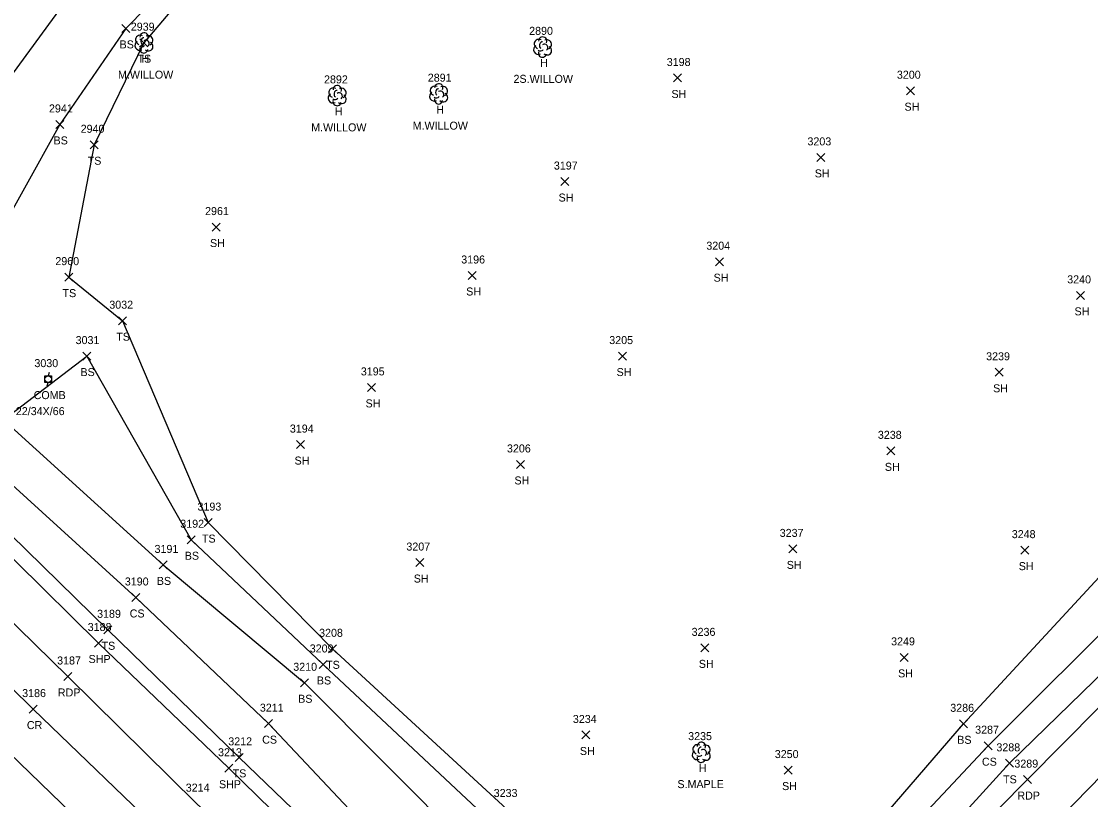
# Model space of a CAD drawing. Extents: x 1472233 to 1475777, y 540726 to 543442.
# Drawn here: x 1473996.7 to 1474263.9, y 542252.2 to 542446.8 of the extents above; entities that cross this region are included whole.
import ezdxf

# ---------------------------------------------------------------- set-up
doc = ezdxf.new("R2010")
doc.units = 0
for name, color, linetype in [('L_A', 7, 'Continuous'), ('L_C', 7, 'Continuous'), ('L_I', 7, 'Continuous'), ('L_TIC', 7, 'Continuous'), ('LELB', 7, 'Continuous'), ('LTD', 7, 'Continuous'), ('P_A', 7, 'Continuous'), ('P_I', 7, 'Continuous'), ('P_TIC', 7, 'Continuous'), ('PET', 7, 'Continuous'), ('PRC', 7, 'Continuous'), ('PSP', 7, 'Continuous'), ('U_A', 7, 'Continuous'), ('U_C', 7, 'Continuous'), ('U_I', 7, 'Continuous'), ('UP', 7, 'Continuous')]:
    doc.layers.add(name, color=color, linetype=linetype)

msp = doc.modelspace()

# ---------------------------------------------------------------- linework, layer by layer
at = {"layer": 'L_TIC'}
for points in [[(1474021.83, 542444.04), (1474023.83, 542446.04)], [(1474023.83, 542444.04), (1474021.83, 542446.04)], [(1474026.35, 542440.47), (1474028.35, 542442.47)], [(1474028.35, 542440.47), (1474026.35, 542442.47)], [(1474159.71, 542431.64), (1474161.71, 542433.64)], [(1474161.71, 542431.64), (1474159.71, 542433.64)], [(1474217.95, 542428.46), (1474219.95, 542430.46)], [(1474219.95, 542428.46), (1474217.95, 542430.46)], [(1474005.32, 542420.03), (1474007.32, 542422.03)], [(1474007.32, 542420.03), (1474005.32, 542422.03)], [(1474013.9, 542414.95), (1474015.9, 542416.95)], [(1474015.9, 542414.95), (1474013.9, 542416.95)], [(1474195.52, 542411.79), (1474197.52, 542413.79)], [(1474197.52, 542411.79), (1474195.52, 542413.79)], [(1474131.51, 542405.75), (1474133.51, 542407.75)], [(1474133.51, 542405.75), (1474131.51, 542407.75)], [(1474044.38, 542394.37), (1474046.38, 542396.37)], [(1474046.38, 542394.37), (1474044.38, 542396.37)], [(1474170.24, 542385.71), (1474172.24, 542387.71)], [(1474172.24, 542385.71), (1474170.24, 542387.71)], [(1474007.61, 542381.85), (1474009.61, 542383.85)], [(1474009.61, 542381.85), (1474007.61, 542383.85)], [(1474108.41, 542382.26), (1474110.41, 542384.26)], [(1474110.41, 542382.26), (1474108.41, 542384.26)], [(1474260.44, 542377.29), (1474262.44, 542379.29)], [(1474262.44, 542377.29), (1474260.44, 542379.29)], [(1474021.04, 542370.96), (1474023.04, 542372.96)], [(1474023.04, 542370.96), (1474021.04, 542372.96)], [(1474012.06, 542362.11), (1474014.06, 542364.11)], [(1474014.06, 542362.11), (1474012.06, 542364.11)], [(1474145.99, 542362.11), (1474147.99, 542364.11)], [(1474147.99, 542362.11), (1474145.99, 542364.11)], [(1474240.1, 542358.06), (1474242.1, 542360.06)], [(1474242.1, 542358.06), (1474240.1, 542360.06)], [(1474083.26, 542354.28), (1474085.26, 542356.28)], [(1474085.26, 542354.28), (1474083.26, 542356.28)], [(1474065.52, 542339.99), (1474067.52, 542341.99)], [(1474067.52, 542339.99), (1474065.52, 542341.99)], [(1474213.04, 542338.42), (1474215.04, 542340.42)], [(1474215.04, 542338.42), (1474213.04, 542340.42)], [(1474120.49, 542335.02), (1474122.49, 542337.02)], [(1474122.49, 542335.02), (1474120.49, 542337.02)], [(1474042.45, 542320.48), (1474044.45, 542322.48)], [(1474044.45, 542320.48), (1474042.45, 542322.48)], [(1474038.13, 542316.19), (1474040.13, 542318.19)], [(1474040.13, 542316.19), (1474038.13, 542318.19)], [(1474188.51, 542313.9), (1474190.51, 542315.9)], [(1474190.51, 542313.9), (1474188.51, 542315.9)], [(1474246.5, 542313.59), (1474248.5, 542315.59)], [(1474248.5, 542313.59), (1474246.5, 542315.59)], [(1474031.15, 542309.9), (1474033.15, 542311.9)], [(1474033.15, 542309.9), (1474031.15, 542311.9)], [(1474095.29, 542310.49), (1474097.29, 542312.49)], [(1474097.29, 542310.49), (1474095.29, 542312.49)], [(1474024.37, 542301.76), (1474026.37, 542303.76)], [(1474026.37, 542301.76), (1474024.37, 542303.76)], [(1474017.36, 542293.68), (1474019.36, 542295.68)], [(1474019.36, 542293.68), (1474017.36, 542295.68)], [(1474073.48, 542288.92), (1474075.48, 542290.92)], [(1474075.48, 542288.92), (1474073.48, 542290.92)], [(1474166.56, 542289.16), (1474168.56, 542291.16)], [(1474168.56, 542289.16), (1474166.56, 542291.16)], [(1474216.36, 542286.78), (1474218.36, 542288.78)], [(1474218.36, 542286.78), (1474216.36, 542288.78)], [(1474071.14, 542285.01), (1474073.14, 542287.01)], [(1474073.14, 542285.01), (1474071.14, 542287.01)], [(1474066.46, 542280.43), (1474068.46, 542282.43)], [(1474068.46, 542280.43), (1474066.46, 542282.43)], [(1474057.47, 542270.21), (1474059.47, 542272.21)], [(1474059.47, 542270.21), (1474057.47, 542272.21)], [(1474231.18, 542270.17), (1474233.18, 542272.17)], [(1474233.18, 542270.17), (1474231.18, 542272.17)], [(1474136.82, 542267.38), (1474138.82, 542269.38)], [(1474138.82, 542267.38), (1474136.82, 542269.38)], [(1474237.35, 542264.7), (1474239.35, 542266.7)], [(1474239.35, 542264.7), (1474237.35, 542266.7)], [(1474050.13, 542261.78), (1474052.13, 542263.78)], [(1474052.13, 542261.78), (1474050.13, 542263.78)], [(1474187.37, 542258.6), (1474189.37, 542260.6)], [(1474189.37, 542258.6), (1474187.37, 542260.6)], [(1474242.66, 542260.29), (1474244.66, 542262.29)], [(1474244.66, 542260.29), (1474242.66, 542262.29)]]:
    msp.add_lwpolyline(points, dxfattribs=at)
at = {"layer": 'LELB'}
for points in [[(1474164.82, 542884.74), (1474177.08, 542859.64), (1474183.9, 542820.79), (1474184.96, 542792.13), (1474179.18, 542755.14), (1474177.15, 542730.87), (1474169.21, 542682.98), (1474159.78, 542649.64), (1474154.97, 542620.04), (1474135.25, 542580.36), (1474109.96, 542543.28), (1474096.67, 542524.43), (1474067.27, 542494.3), (1474046, 542463.55), (1474027.35, 542441.47), (1474014.9, 542415.95), (1474008.61, 542382.85), (1474022.04, 542371.96), (1474043.45, 542321.48), (1474074.48, 542289.92), (1474118.03, 542249.87), (1474148.2, 542220.42), (1474162.9, 542206.56)], [(1474160.18, 542201.33), (1474168.88, 542204.85), (1474199.76, 542233.59), (1474232.18, 542271.17), (1474267.12, 542308.88), (1474299.34, 542340.87), (1474332.23, 542375.84), (1474366.86, 542412.72), (1474402.09, 542448.8), (1474432.87, 542480.81), (1474470.66, 542520.55), (1474516.44, 542567.56)], [(1473906.31, 542415.11), (1473928.48, 542392.67), (1473965.32, 542353.55), (1473983.11, 542341.15), (1474025.37, 542302.76), (1474058.47, 542271.21), (1474097.38, 542229.91), (1474138.31, 542198.57), (1474151.22, 542193.05), (1474160.36, 542193.58), (1474173.74, 542199.32), (1474204.33, 542229.44), (1474238.35, 542265.7), (1474274.3, 542301.58), (1474305.47, 542334.43), (1474340.21, 542369.37), (1474374.08, 542405.17), (1474409.17, 542441.59), (1474439.3, 542474.71), (1474478.4, 542513.06), (1474523.25, 542561.51)], [(1474038.07, 542519.87), (1474008.75, 542541.19), (1473994.7, 542544.04), (1473978.76, 542543.22), (1473956.88, 542525.09), (1473921.59, 542486.33), (1473897.23, 542460.96), (1473895.8, 542437.81), (1473900.03, 542423.77), (1473906.31, 542415.11), (1473930.79, 542395.25), (1473949.71, 542379.54), (1473992.28, 542347.15), (1474032.15, 542310.9), (1474067.46, 542281.43), (1474108.17, 542240.59), (1474125.43, 542226.08)], [(1474043.24, 542465.87), (1474022.83, 542445.04), (1474006.32, 542421.03), (1473987.78, 542387.67), (1473958.32, 542380.84), (1473992.28, 542347.15), (1474013.06, 542363.11), (1474039.13, 542317.19), (1474072.14, 542286.01), (1474114.54, 542246.22), (1474144.91, 542216.13), (1474157.82, 542205.62), (1474156.49, 542201.96), (1474149.16, 542204.33), (1474125.43, 542226.08)], [(1474011.69, 542457.24), (1473991.56, 542429.6), (1473964.91, 542400.64), (1473958.32, 542380.84)], [(1473887.74, 542447.96), (1473887.15, 542433.61), (1473890.04, 542422.07), (1473899.57, 542410.73), (1473923.95, 542388.26), (1473961.69, 542349.47), (1473977.63, 542334.54), (1474018.36, 542294.68), (1474051.13, 542262.78), (1474091.19, 542224.24), (1474124.16, 542193.17), (1474135.61, 542186.87), (1474148.98, 542183.37), (1474160.84, 542180.87), (1474179.92, 542195.02), (1474210.17, 542224.46), (1474243.66, 542261.29), (1474279.95, 542296.56)]]:
    msp.add_lwpolyline(points, dxfattribs=at)
at = {"layer": 'LTD'}
for p, q in [((1474027.35, 542441.47), (1474027.35, 542441.47)), ((1474027.35, 542441.47), (1474027.35, 542441.47)), ((1474126.98, 542440.43), (1474126.98, 542440.43)), ((1474126.98, 542440.43), (1474126.98, 542440.43)), ((1474075.63, 542428.29), (1474075.63, 542428.29)), ((1474075.63, 542428.29), (1474075.63, 542428.29)), ((1474101, 542428.72), (1474101, 542428.72)), ((1474101, 542428.72), (1474101, 542428.72)), ((1474166.63, 542264.09), (1474166.63, 542264.09)), ((1474166.63, 542264.09), (1474166.63, 542264.09))]:
    msp.add_line(p, q, dxfattribs=at)
for centre in [(1474027.4, 542442.9), (1474127.02, 542441.86), (1474075.67, 542429.73), (1474101.04, 542430.16), (1474166.67, 542265.52)]:
    msp.add_arc(centre, 1.05, 335.5272, 180.9563, dxfattribs=at)
for centre, major_axis, ratio, start_param, end_param in [((1474026.56, 542442.13), (1.21, -0.51), 0.895232, 1.570796, 4.712389), ((1474027.14, 542441.93), (-0.208, -0.792), 0.645439, 3.141593, 6.283185), ((1474027.85, 542441.3), (-0.5, 0.667), 0.989748, 3.141593, 6.283185), ((1474028.39, 542442.05), (-1.14, -0.48), 0.949671, 1.570796, 4.712389), ((1474126.19, 542441.1), (1.21, -0.51), 0.895232, 1.570796, 4.712389), ((1474128.02, 542441.01), (-1.14, -0.48), 0.949671, 1.570796, 4.712389), ((1474026.27, 542440.76), (0.58, -1.04), 0.959034, 3.141593, 6.283185), ((1474027.35, 542439.97), (0.26, 1.06), 0.942809, 1.570796, 4.712389), ((1474026.89, 542440.72), (-0.625, -0.083), 0.423636, 0, 3.141593), ((1474028.35, 542440.64), (-1.09, 0.79), 0.841452, 1.570796, 4.712389), ((1474125.89, 542439.72), (0.58, -1.04), 0.959034, 3.141593, 6.283185), ((1474126.52, 542439.68), (-0.625, -0.083), 0.423636, 0, 3.141593), ((1474126.77, 542440.89), (-0.208, -0.792), 0.645439, 3.141593, 6.283185), ((1474127.48, 542440.26), (-0.5, 0.667), 0.989748, 3.141593, 6.283185), ((1474127.98, 542439.6), (-1.09, 0.79), 0.841452, 1.570796, 4.712389), ((1474126.98, 542438.93), (0.26, 1.06), 0.942809, 1.570796, 4.712389), ((1474074.84, 542428.96), (1.21, -0.51), 0.895232, 1.570796, 4.712389), ((1474075.42, 542428.75), (-0.208, -0.792), 0.645439, 3.141593, 6.283185), ((1474076.13, 542428.13), (-0.5, 0.667), 0.989748, 3.141593, 6.283185), ((1474076.67, 542428.88), (-1.14, -0.48), 0.949671, 1.570796, 4.712389), ((1474099.91, 542428.02), (0.58, -1.04), 0.959034, 3.141593, 6.283185), ((1474100.2, 542429.39), (1.21, -0.51), 0.895232, 1.570796, 4.712389), ((1474100.79, 542429.18), (-0.208, -0.792), 0.645439, 3.141593, 6.283185), ((1474101.5, 542428.56), (-0.5, 0.667), 0.989748, 3.141593, 6.283185), ((1474102, 542427.89), (-1.09, 0.79), 0.841452, 1.570796, 4.712389), ((1474102.04, 542429.31), (-1.14, -0.48), 0.949671, 1.570796, 4.712389), ((1474074.54, 542427.59), (0.58, -1.04), 0.959034, 3.141593, 6.283185), ((1474075.63, 542426.79), (0.26, 1.06), 0.942809, 1.570796, 4.712389), ((1474075.17, 542427.54), (-0.625, -0.083), 0.423636, 0, 3.141593), ((1474076.63, 542427.46), (-1.09, 0.79), 0.841452, 1.570796, 4.712389), ((1474101, 542427.22), (0.26, 1.06), 0.942809, 1.570796, 4.712389), ((1474100.54, 542427.97), (-0.625, -0.083), 0.423636, 0, 3.141593), ((1474165.84, 542264.76), (1.21, -0.51), 0.895232, 1.570796, 4.712389), ((1474167.67, 542264.67), (-1.14, -0.48), 0.949671, 1.570796, 4.712389), ((1474165.54, 542263.38), (0.58, -1.04), 0.959034, 3.141593, 6.283185), ((1474166.17, 542263.34), (-0.625, -0.083), 0.423636, 0, 3.141593), ((1474166.42, 542264.55), (-0.208, -0.792), 0.645439, 3.141593, 6.283185), ((1474167.13, 542263.92), (-0.5, 0.667), 0.989748, 3.141593, 6.283185), ((1474167.63, 542263.26), (-1.09, 0.79), 0.841452, 1.570796, 4.712389), ((1474166.63, 542262.59), (0.26, 1.06), 0.942809, 1.570796, 4.712389)]:
    msp.add_ellipse(centre, major_axis=major_axis, ratio=ratio, start_param=start_param, end_param=end_param, dxfattribs=at)
at = {"layer": 'P_TIC'}
for points in [[(1474015, 542290.37), (1474017, 542292.37)], [(1474017, 542290.37), (1474015, 542292.37)], [(1474007.37, 542282), (1474009.37, 542284)], [(1474009.37, 542282), (1474007.37, 542284)], [(1473998.68, 542273.85), (1474000.68, 542275.85)], [(1474000.68, 542273.85), (1473998.68, 542275.85)], [(1474047.58, 542259.06), (1474049.58, 542261.06)], [(1474049.58, 542259.06), (1474047.58, 542261.06)], [(1474247.16, 542256.22), (1474249.16, 542258.22)], [(1474249.16, 542256.22), (1474247.16, 542258.22)]]:
    msp.add_lwpolyline(points, dxfattribs=at)
at = {"layer": 'PET'}
for points in [[(1473504.62, 542776.33), (1473550.32, 542731.61), (1473584.84, 542698.3), (1473608.01, 542675.08), (1473646.67, 542637.68), (1473674.93, 542609.37), (1473701.59, 542583.63), (1473729.62, 542555.98), (1473768.46, 542518.15), (1473803.13, 542483.63), (1473835.24, 542452.12), (1473854.12, 542434.15), (1473878.03, 542410.14), (1473913.11, 542376.24), (1473951.32, 542338.39), (1473966.93, 542323.54), (1474008.37, 542283), (1474040.51, 542251.21), (1474079.09, 542215.26), (1474152.53, 542143.43), (1474186.7, 542109.47), (1474221.34, 542076.07), (1474257.17, 542041.35)], [(1473486.93, 542759.48), (1473533.41, 542713.5), (1473568.24, 542680.61), (1473591.29, 542657.02), (1473629.02, 542620.51), (1473657.65, 542592.3), (1473684.65, 542566.35), (1473712.07, 542539.16), (1473750.99, 542501.36), (1473781.95, 542470.51), (1473816.78, 542436.69), (1473836.91, 542417.28), (1473859.76, 542394.19), (1473895.18, 542360.02), (1473933.99, 542321.38), (1473950.56, 542305.13), (1473990.91, 542266.49), (1474025.14, 542233.4), (1474060.45, 542198.14), (1474133.98, 542127.35), (1474169.03, 542092.64), (1474239.7, 542023.8)], [(1474123.03, 542187.8), (1474134.11, 542181.83), (1474146.56, 542179.2), (1474159.49, 542179.77), (1474171.61, 542184.62), (1474182.67, 542191.86), (1474212.52, 542221.14), (1474248.16, 542257.22), (1474283.65, 542293.08), (1474314.45, 542324.63), (1474348.85, 542360.24), (1474383, 542395.03), (1474418.7, 542431.39), (1474449.93, 542463.75), (1474488.49, 542503.17), (1474535.84, 542551.74)]]:
    msp.add_lwpolyline(points, dxfattribs=at)
at = {"layer": 'PRC'}
for points in [[(1473496.06, 542767.15), (1473541.59, 542723.23), (1473576.69, 542689.04), (1473599.45, 542666.09), (1473638, 542628.82), (1473666.22, 542601.06), (1473693.18, 542575.28), (1473720.82, 542547.73), (1473759.64, 542509.32), (1473791.5, 542477.44), (1473825.51, 542444.45), (1473844.96, 542425.29), (1473869.12, 542402.24), (1473904.25, 542367.71), (1473942.02, 542329.58), (1473959.56, 542314.37), (1473999.68, 542274.85), (1474033.6, 542242.12), (1474069.35, 542206.93), (1474143.1, 542135.36), (1474177.51, 542101.4), (1474248.4, 542032.72)], [(1474543.83, 542542.7), (1474506.66, 542504.57), (1474470.12, 542467.08), (1474433.27, 542428.61), (1474398.67, 542393.77), (1474366.2, 542360.59), (1474332.75, 542326.31), (1474302.29, 542294.81), (1474266.94, 542258.53), (1474231.99, 542222.73), (1474195.04, 542185.73), (1474171.95, 542162.46), (1474161.37, 542151.41)]]:
    msp.add_lwpolyline(points, dxfattribs=at)
at = {"layer": 'PSP'}
msp.add_lwpolyline([(1473511.53, 542783.65), (1473557.71, 542738.52), (1473591.71, 542705.85), (1473614.8, 542682.52), (1473653.25, 542645.69), (1473682.39, 542616.78), (1473708.77, 542591.71), (1473737.42, 542563.39), (1473776.1, 542525.9), (1473801.03, 542501.12), (1473821.16, 542481.55), (1473851.91, 542452.04), (1473882.06, 542422.12), (1473920.54, 542384.18), (1473958.97, 542346.58), (1473974.8, 542332.02), (1474016, 542291.37), (1474048.58, 542260.06), (1474087.68, 542221.94), (1474123.03, 542187.8), (1474161.37, 542151.41), (1474230.43, 542083.96), (1474265.44, 542049.86)], dxfattribs=at)
at = {"layer": 'UP'}
for p, q in [((1474002.58, 542356.52), (1474002.58, 542358.18)), ((1474002.58, 542358.18), (1474004.25, 542358.18)), ((1474003.67, 542359.02), (1474003.42, 542358.18)), ((1474003.42, 542357.35), (1474003.42, 542357.35)), ((1474004.25, 542358.18), (1474004.25, 542356.52)), ((1474004.25, 542356.52), (1474002.58, 542356.52)), ((1474003.17, 542355.68), (1474003.42, 542356.52))]:
    msp.add_line(p, q, dxfattribs=at)
msp.add_circle((1474003.42, 542357.35), 0.833, dxfattribs=at)

# ---------------------------------------------------------------- texts
at = {"layer": 'L_A'}
for s, p in [('BS', (1474021.27, 542440.04)), ('TS', (1474025.76, 542436.47)), ('H', (1474026.78, 542436.47)), ('H', (1474126.41, 542435.43)), ('SH', (1474159.2, 542427.64)), ('SH', (1474217.44, 542424.46)), ('H', (1474075.06, 542423.29)), ('H', (1474100.43, 542423.72)), ('BS', (1474004.77, 542416.03)), ('TS', (1474013.31, 542410.95)), ('SH', (1474195.01, 542407.79)), ('SH', (1474130.99, 542401.75)), ('SH', (1474043.87, 542390.37)), ('SH', (1474169.73, 542381.71)), ('TS', (1474007.02, 542377.85)), ('SH', (1474107.9, 542378.26)), ('SH', (1474259.93, 542373.29)), ('TS', (1474020.45, 542366.96)), ('BS', (1474011.5, 542358.11)), ('SH', (1474145.48, 542358.11)), ('SH', (1474239.59, 542354.06)), ('SH', (1474082.75, 542350.28)), ('SH', (1474065.01, 542335.99)), ('SH', (1474212.53, 542334.42)), ('SH', (1474119.97, 542331.02)), ('TS', (1474041.86, 542316.48)), ('BS', (1474037.57, 542312.19)), ('SH', (1474188, 542309.9)), ('SH', (1474245.99, 542309.59)), ('SH', (1474094.78, 542306.49)), ('BS', (1474030.59, 542305.9)), ('CS', (1474023.81, 542297.76)), ('TS', (1474016.77, 542289.68)), ('SH', (1474166.04, 542285.16)), ('TS', (1474072.89, 542284.92)), ('SH', (1474215.84, 542282.78)), ('BS', (1474070.58, 542281.01)), ('BS', (1474065.9, 542276.43)), ('CS', (1474056.91, 542266.21)), ('BS', (1474230.62, 542266.17)), ('SH', (1474136.31, 542263.38)), ('H', (1474166.06, 542259.09)), ('CS', (1474236.79, 542260.7)), ('TS', (1474049.54, 542257.78)), ('TS', (1474242.07, 542256.29)), ('SH', (1474186.85, 542254.6))]:
    msp.add_text(s, height=2, dxfattribs=at).set_placement(p)
at = {"layer": 'L_C'}
for s, p in [('M.WILLOW', (1474020.88, 542432.47)), ('2S.WILLOW', (1474119.73, 542431.43)), ('M.WILLOW', (1474069.16, 542419.29)), ('M.WILLOW', (1474094.52, 542419.72)), ('S.MAPLE', (1474160.69, 542255.09))]:
    msp.add_text(s, height=2, dxfattribs=at).set_placement(p)
at = {"layer": 'L_I'}
for s, p in [('2939', (1474024.08, 542444.47)), ('2939', (1474024.08, 542444.47)), ('2890', (1474123.63, 542443.43)), ('3198', (1474158.02, 542435.64)), ('3200', (1474215.53, 542432.46)), ('2892', (1474072.37, 542431.29)), ('2891', (1474098.3, 542431.72)), ('2941', (1474003.63, 542424.03)), ('2940', (1474011.55, 542418.95)), ('3203', (1474193.18, 542415.79)), ('3197', (1474129.81, 542409.75)), ('2961', (1474042.64, 542398.37)), ('3204', (1474167.91, 542389.71)), ('2960', (1474005.22, 542385.85)), ('3196', (1474106.66, 542386.26)), ('3240', (1474258.1, 542381.29)), ('3032', (1474018.71, 542374.96)), ('3031', (1474010.29, 542366.11)), ('3205', (1474143.65, 542366.11)), ('3239', (1474237.84, 542362.06)), ('3195', (1474081.57, 542358.28)), ('3194', (1474063.83, 542343.99)), ('3238', (1474210.78, 542342.42)), ('3206', (1474118.09, 542339.02)), ('3193', (1474040.75, 542324.48)), ('3192', (1474036.44, 542320.19)), ('3237', (1474186.25, 542317.9)), ('3248', (1474244.24, 542317.59)), ('3207', (1474092.95, 542314.49)), ('3191', (1474030.02, 542313.9)), ('3190', (1474022.59, 542305.76)), ('3189', (1474015.66, 542297.68)), ('3236', (1474164.24, 542293.16)), ('3208', (1474071.14, 542292.92)), ('3249', (1474214.09, 542290.78)), ('3209', (1474068.8, 542289.01)), ('3210', (1474064.68, 542284.43)), ('3211', (1474056.34, 542274.21)), ('3286', (1474228.87, 542274.17)), ('3234', (1474134.56, 542271.38)), ('3235', (1474163.37, 542267.09)), ('3287', (1474235.09, 542268.7)), ('3212', (1474048.44, 542265.78)), ('3288', (1474240.4, 542264.29)), ('3250', (1474185.02, 542262.6)), ('3233', (1474114.77, 542252.87))]:
    msp.add_text(s, height=2, dxfattribs=at).set_placement(p)
at = {"layer": 'P_A'}
for s, p in [('SHP', (1474013.53, 542286.37)), ('RDP', (1474005.85, 542278)), ('CR', (1473998.11, 542269.85)), ('SHP', (1474046.12, 542255.06)), ('RDP', (1474245.64, 542252.22))]:
    msp.add_text(s, height=2, dxfattribs=at).set_placement(p)
at = {"layer": 'P_I'}
for s, p in [('3188', (1474013.31, 542294.37)), ('3187', (1474005.67, 542286)), ('3186', (1473996.93, 542277.85)), ('3213', (1474045.89, 542263.06)), ('3289', (1474244.89, 542260.22)), ('3214', (1474037.81, 542254.21))]:
    msp.add_text(s, height=2, dxfattribs=at).set_placement(p)
at = {"layer": 'U_A'}
msp.add_text('COMB', height=2, dxfattribs=at).set_placement((1473999.8, 542352.35))
at = {"layer": 'U_C'}
msp.add_text('22/34X/66', height=2, dxfattribs=at).set_placement((1473995.35, 542348.35))
at = {"layer": 'U_I'}
msp.add_text('3030', height=2, dxfattribs=at).set_placement((1473999.99, 542360.35))

doc.saveas('drawing.dxf')
